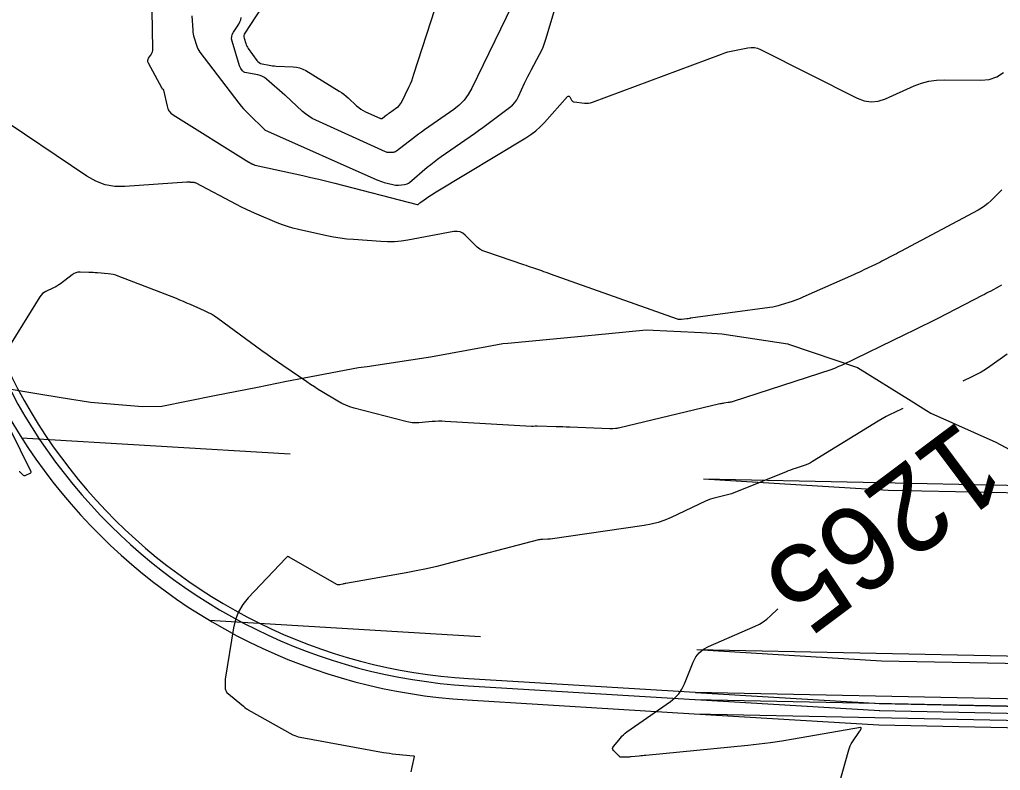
# Model space of a CAD drawing. Extents: x 658976 to 668726, y 639543 to 647196.
# Drawn here: x 661552.9 to 661621.8, y 642516.7 to 642569.4 of the extents above; entities that cross this region are included whole.
import ezdxf

# ---------------------------------------------------------------- set-up
doc = ezdxf.new("R2010")
doc.units = 0
for name, color, linetype in [('Ex_Contour Labels', 7, 'Continuous'), ('Ex_Major Contours', 7, 'Continuous'), ('Ex_Minor Contours', 7, 'Continuous'), ('R_Ramp 15 Degree_Min Ls', 7, 'Continuous'), ('R_Ramp 20 Degree Des Ls', 7, 'Continuous'), ('R_Ramp 20 Degree Existing Ramp', 7, 'Continuous'), ('R_Ramp 20 Degree_Min Ls', 7, 'Continuous')]:
    doc.layers.add(name, color=color, linetype=linetype)

msp = doc.modelspace()

# ---------------------------------------------------------------- linework, layer by layer
at = {"layer": 'Ex_Major Contours'}
for points in [[(661564.991, 642569.69), (661565.056, 642568.675), (661565.069, 642568.539), (661565.089, 642568.404), (661565.118, 642568.271), (661565.154, 642568.14), (661565.313, 642567.616), (661565.358, 642567.488), (661565.414, 642567.365), (661565.481, 642567.248), (661565.559, 642567.137), (661568.299, 642563.549), (661568.459, 642563.347), (661568.627, 642563.151), (661568.801, 642562.961), (661568.983, 642562.777), (661570.092, 642561.697), (661570.099, 642561.691), (661570.102, 642561.689), (661577.998, 642558.17), (661578.124, 642558.117), (661578.252, 642558.069), (661578.382, 642558.027), (661578.514, 642557.991), (661579.11, 642557.838), (661579.211, 642557.817), (661579.312, 642557.804), (661579.413, 642557.8), (661579.516, 642557.804), (661579.927, 642557.839), (661580.027, 642557.855), (661580.12, 642557.885), (661580.208, 642557.93), (661580.289, 642557.99), (661581.536, 642559.055), (661581.773, 642559.251), (661582.014, 642559.442), (661582.259, 642559.627), (661582.51, 642559.805), (661584.845, 642561.429), (661585.138, 642561.635), (661585.429, 642561.843), (661585.719, 642562.053), (661586.007, 642562.266), (661587.318, 642563.241), (661587.512, 642563.405), (661587.681, 642563.588), (661587.825, 642563.792), (661587.944, 642564.017), (661588.37, 642564.953), (661588.478, 642565.187), (661588.591, 642565.418), (661588.707, 642565.647), (661588.828, 642565.874), (661589.417, 642566.963), (661589.549, 642567.222), (661589.667, 642567.488), (661589.771, 642567.759), (661589.862, 642568.036), (661591.426, 642573.288)], [(661610.061, 642514.227), (661611.147, 642518.134), (661611.195, 642518.282), (661611.254, 642518.425), (661611.325, 642518.561), (661611.408, 642518.693), (661611.904, 642519.412), (661611.922, 642519.439), (661611.938, 642519.467), (661611.952, 642519.495), (661611.965, 642519.524), (661612.015, 642519.642), (661612.022, 642519.667), (661612.018, 642519.684), (661612.003, 642519.691), (661611.977, 642519.69), (661607.257, 642518.878), (661606.458, 642518.749), (661605.658, 642518.633), (661604.856, 642518.532), (661604.052, 642518.445), (661596.896, 642517.739), (661596.778, 642517.728), (661596.659, 642517.716), (661596.54, 642517.704), (661596.422, 642517.693), (661595.868, 642517.638), (661595.789, 642517.631), (661595.71, 642517.627), (661595.631, 642517.624), (661595.551, 642517.623), (661595.094, 642517.624), (661595.085, 642517.625), (661595.077, 642517.628), (661595.07, 642517.632), (661595.063, 642517.639), (661595.041, 642517.67), (661595.035, 642517.677), (661595.029, 642517.685), (661595.022, 642517.692), (661595.016, 642517.699), (661594.63, 642518.091), (661594.579, 642518.159), (661594.56, 642518.229), (661594.573, 642518.3), (661594.617, 642518.373), (661595.101, 642518.963), (661595.205, 642519.082), (661595.317, 642519.192), (661595.436, 642519.295), (661595.562, 642519.39), (661598.623, 642521.53), (661598.938, 642521.785), (661599.207, 642522.076), (661599.43, 642522.404), (661599.607, 642522.768), (661600.222, 642524.298), (661600.404, 642524.654), (661600.642, 642524.955), (661600.936, 642525.201), (661601.286, 642525.393), (661604.579, 642526.827), (661604.868, 642526.969), (661605.142, 642527.133), (661605.4, 642527.321), (661605.642, 642527.533), (661606.162, 642528.028)]]:
    msp.add_lwpolyline(points, dxfattribs=at)
at = {"layer": 'Ex_Minor Contours'}
for points in [[(661569.856, 642570.226), (661568.718, 642568.479), (661568.675, 642568.394), (661568.652, 642568.307), (661568.649, 642568.217), (661568.668, 642568.124), (661568.783, 642567.746), (661568.815, 642567.653), (661568.855, 642567.564), (661568.901, 642567.479), (661568.955, 642567.396), (661569.551, 642566.56), (661569.629, 642566.469), (661569.72, 642566.397), (661569.823, 642566.344), (661569.938, 642566.311), (661570.424, 642566.215), (661570.546, 642566.194), (661570.668, 642566.177), (661570.791, 642566.165), (661570.915, 642566.157), (661572.103, 642566.109), (661572.338, 642566.084), (661572.565, 642566.031), (661572.782, 642565.95), (661572.991, 642565.839), (661575.34, 642564.401), (661575.507, 642564.293), (661575.668, 642564.177), (661575.823, 642564.053), (661575.972, 642563.922), (661576.57, 642563.367), (661576.713, 642563.244), (661576.865, 642563.134), (661577.026, 642563.036), (661577.195, 642562.951), (661578.204, 642562.494), (661578.22, 642562.489), (661578.235, 642562.484), (661578.252, 642562.482), (661578.268, 642562.482), (661578.335, 642562.484), (661578.352, 642562.486), (661578.367, 642562.49), (661578.382, 642562.497), (661578.396, 642562.506), (661578.679, 642562.724), (661578.731, 642562.763), (661578.783, 642562.802), (661578.836, 642562.84), (661578.889, 642562.878), (661579.403, 642563.238), (661579.5, 642563.316), (661579.586, 642563.404), (661579.659, 642563.502), (661579.72, 642563.61), (661580.242, 642564.685), (661580.343, 642564.904), (661580.437, 642565.126), (661580.523, 642565.351), (661580.6, 642565.579), (661584.161, 642576.648)], [(661562.19, 642570.088), (661562.222, 642567.335), (661562.217, 642567.246), (661562.199, 642567.162), (661562.169, 642567.081), (661562.126, 642567.003), (661561.928, 642566.701), (661561.89, 642566.625), (661561.876, 642566.548), (661561.884, 642566.47), (661561.916, 642566.391), (661562.866, 642564.644), (661562.869, 642564.64), (661562.871, 642564.635), (661562.873, 642564.63), (661562.875, 642564.625), (661562.882, 642564.606), (661562.884, 642564.601), (661562.886, 642564.597), (661562.889, 642564.593), (661562.893, 642564.59), (661562.968, 642564.524), (661562.981, 642564.511), (661562.991, 642564.497), (661562.999, 642564.481), (661563.004, 642564.464), (661563.249, 642563.336), (661563.308, 642563.153), (661563.397, 642562.992), (661563.518, 642562.854), (661563.671, 642562.737), (661568.989, 642559.416), (661569.014, 642559.401), (661569.039, 642559.386), (661569.065, 642559.372), (661569.09, 642559.358), (661569.209, 642559.295), (661569.227, 642559.286), (661569.246, 642559.277), (661569.265, 642559.268), (661569.284, 642559.26), (661569.36, 642559.228), (661569.38, 642559.22), (661569.399, 642559.214), (661569.419, 642559.208), (661569.439, 642559.203), (661572.786, 642558.463), (661573.35, 642558.335), (661573.912, 642558.204), (661574.474, 642558.067), (661575.035, 642557.926), (661580.821, 642556.444), (661580.828, 642556.443), (661580.836, 642556.442), (661580.844, 642556.441), (661580.852, 642556.442), (661580.884, 642556.444), (661580.892, 642556.446), (661580.9, 642556.448), (661580.907, 642556.452), (661580.913, 642556.456), (661581.011, 642556.54), (661581.029, 642556.555), (661581.048, 642556.57), (661581.067, 642556.584), (661581.087, 642556.598), (661581.713, 642557.034), (661581.824, 642557.11), (661581.937, 642557.184), (661582.051, 642557.257), (661582.166, 642557.327), (661588.464, 642561.108), (661588.821, 642561.341), (661589.157, 642561.599), (661589.474, 642561.881), (661589.77, 642562.188), (661591.398, 642564.009), (661591.44, 642564.044), (661591.478, 642564.053), (661591.514, 642564.035), (661591.547, 642563.992), (661591.672, 642563.767), (661591.708, 642563.717), (661591.751, 642563.679), (661591.803, 642563.653), (661591.863, 642563.639), (661592.587, 642563.555), (661592.728, 642563.547), (661592.867, 642563.555), (661593.004, 642563.58), (661593.139, 642563.622), (661602.208, 642567), (661602.433, 642567.079), (661602.661, 642567.148), (661602.891, 642567.208), (661603.124, 642567.259), (661604.06, 642567.443), (661604.292, 642567.469), (661604.518, 642567.458), (661604.739, 642567.408), (661604.955, 642567.32), (661611.736, 642563.908), (661612.23, 642563.72), (661612.727, 642563.649), (661613.227, 642563.696), (661613.73, 642563.862), (661615.745, 642564.761), (661616.255, 642564.956), (661616.776, 642565.094), (661617.31, 642565.174), (661617.856, 642565.197), (661620.434, 642565.166), (661621.019, 642565.22), (661621.546, 642565.396), (661622.014, 642565.694)], [(661587.465, 642570.381), (661584.656, 642564.595), (661584.412, 642564.162), (661584.119, 642563.77), (661583.778, 642563.419), (661583.389, 642563.109), (661581.336, 642561.671), (661581.124, 642561.52), (661580.914, 642561.367), (661580.705, 642561.212), (661580.497, 642561.054), (661579.366, 642560.184), (661579.311, 642560.148), (661579.252, 642560.121), (661579.19, 642560.105), (661579.125, 642560.097), (661578.857, 642560.088), (661578.79, 642560.089), (661578.725, 642560.098), (661578.662, 642560.115), (661578.6, 642560.138), (661573.698, 642562.359), (661573.449, 642562.484), (661573.211, 642562.628), (661572.986, 642562.791), (661572.774, 642562.973), (661571.538, 642564.12), (661571.533, 642564.124), (661570.232, 642565.246), (661570.097, 642565.349), (661569.952, 642565.431), (661569.797, 642565.494), (661569.633, 642565.537), (661568.722, 642565.717), (661568.674, 642565.731), (661568.63, 642565.753), (661568.592, 642565.784), (661568.559, 642565.822), (661568.438, 642565.992), (661568.409, 642566.036), (661568.384, 642566.081), (661568.364, 642566.128), (661568.346, 642566.178), (661567.819, 642567.911), (661567.787, 642568.073), (661567.791, 642568.23), (661567.831, 642568.383), (661567.907, 642568.53), (661568.284, 642569.108), (661568.367, 642569.256), (661568.427, 642569.411), (661568.465, 642569.573)], [(661621.917, 642557.466), (661621.126, 642556.688), (661620.922, 642556.502), (661620.707, 642556.332), (661620.479, 642556.177), (661620.241, 642556.039), (661614.79, 642553.129), (661614.644, 642553.052), (661614.498, 642552.975), (661614.352, 642552.899), (661614.205, 642552.823), (661613.618, 642552.52), (661613.471, 642552.445), (661613.323, 642552.371), (661613.175, 642552.298), (661613.027, 642552.226), (661612.219, 642551.837), (661612.034, 642551.749), (661611.849, 642551.663), (661611.663, 642551.578), (661611.477, 642551.494), (661607.919, 642549.916), (661607.733, 642549.836), (661607.546, 642549.761), (661607.356, 642549.692), (661607.164, 642549.627), (661606.395, 642549.377), (661606.201, 642549.319), (661606.006, 642549.27), (661605.808, 642549.23), (661605.609, 642549.198), (661600.04, 642548.446), (661600.017, 642548.443), (661599.995, 642548.439), (661599.973, 642548.435), (661599.951, 642548.43), (661599.863, 642548.409), (661599.841, 642548.404), (661599.819, 642548.4), (661599.797, 642548.397), (661599.775, 642548.394), (661599.388, 642548.355), (661599.317, 642548.352), (661599.247, 642548.356), (661599.177, 642548.368), (661599.109, 642548.389), (661590.195, 642551.546), (661590.039, 642551.601), (661589.884, 642551.655), (661589.728, 642551.71), (661589.572, 642551.764), (661588.949, 642551.981), (661588.793, 642552.035), (661588.637, 642552.089), (661588.481, 642552.143), (661588.325, 642552.195), (661585.65, 642553.099), (661585.432, 642553.187), (661585.228, 642553.298), (661585.04, 642553.434), (661584.867, 642553.593), (661584.204, 642554.276), (661584.03, 642554.421), (661583.839, 642554.511), (661583.631, 642554.548), (661583.405, 642554.532), (661580.17, 642553.934), (661579.698, 642553.862), (661579.224, 642553.821), (661578.749, 642553.81), (661578.272, 642553.829), (661576.346, 642553.967), (661575.876, 642554.009), (661575.408, 642554.069), (661574.943, 642554.145), (661574.48, 642554.239), (661572.474, 642554.683), (661572.095, 642554.776), (661571.721, 642554.885), (661571.353, 642555.011), (661570.99, 642555.154), (661569.549, 642555.758), (661569.19, 642555.912), (661568.836, 642556.075), (661568.484, 642556.246), (661568.137, 642556.424), (661565.284, 642557.928), (661565.244, 642557.946), (661565.204, 642557.96), (661565.163, 642557.969), (661565.12, 642557.975), (661564.905, 642557.991), (661564.883, 642557.993), (661564.86, 642557.994), (661564.838, 642557.995), (661564.816, 642557.996), (661564.728, 642557.999), (661564.705, 642558), (661564.683, 642557.999), (661564.661, 642557.999), (661564.639, 642557.998), (661560.292, 642557.696), (661559.576, 642557.703), (661558.89, 642557.825), (661558.235, 642558.062), (661557.611, 642558.414), (661551.056, 642562.823)], [(661621.873, 642550.76), (661621.727, 642550.675), (661621.128, 642550.356), (661620.978, 642550.276), (661620.828, 642550.197), (661620.678, 642550.119), (661620.527, 642550.041), (661617.413, 642548.437), (661616.842, 642548.146), (661616.27, 642547.858), (661615.696, 642547.575), (661615.12, 642547.295), (661610.677, 642545.157), (661610.618, 642545.129), (661610.559, 642545.101), (661610.499, 642545.074), (661610.439, 642545.047), (661610.2, 642544.941), (661610.14, 642544.916), (661610.08, 642544.892), (661610.018, 642544.869), (661609.956, 642544.848), (661602.965, 642542.582), (661602.894, 642542.561), (661602.823, 642542.543), (661602.75, 642542.528), (661602.677, 642542.517), (661602.382, 642542.477), (661602.309, 642542.466), (661602.236, 642542.453), (661602.163, 642542.439), (661602.091, 642542.423), (661594.962, 642540.733), (661594.913, 642540.722), (661594.864, 642540.713), (661594.815, 642540.706), (661594.765, 642540.7), (661594.565, 642540.68), (661594.515, 642540.676), (661594.465, 642540.673), (661594.415, 642540.673), (661594.365, 642540.674), (661591.539, 642540.791), (661591.303, 642540.8), (661591.067, 642540.808), (661590.831, 642540.816), (661590.596, 642540.822), (661589.247, 642540.856), (661589.214, 642540.857), (661589.181, 642540.857), (661589.147, 642540.857), (661589.114, 642540.856), (661588.98, 642540.851), (661588.947, 642540.85), (661588.914, 642540.85), (661588.88, 642540.85), (661588.847, 642540.852), (661582.799, 642541.199), (661582.565, 642541.208), (661582.332, 642541.209), (661582.099, 642541.203), (661581.866, 642541.187), (661580.934, 642541.111), (661580.701, 642541.101), (661580.471, 642541.111), (661580.242, 642541.141), (661580.015, 642541.19), (661576.406, 642542.126), (661576.101, 642542.217), (661575.805, 642542.33), (661575.518, 642542.464), (661575.24, 642542.619), (661574.146, 642543.282), (661573.874, 642543.449), (661573.604, 642543.62), (661573.336, 642543.795), (661573.07, 642543.972), (661571.378, 642545.121), (661571.009, 642545.374), (661570.642, 642545.631), (661570.278, 642545.89), (661569.916, 642546.154), (661566.809, 642548.434), (661566.588, 642548.587), (661566.36, 642548.727), (661566.124, 642548.856), (661565.881, 642548.971), (661564.896, 642549.408), (661564.649, 642549.516), (661564.401, 642549.621), (661564.152, 642549.723), (661563.901, 642549.822), (661559.812, 642551.41), (661559.644, 642551.469), (661559.472, 642551.515), (661559.297, 642551.548), (661559.12, 642551.568), (661558.35, 642551.627), (661558.198, 642551.638), (661558.046, 642551.647), (661557.894, 642551.654), (661557.742, 642551.66), (661557.133, 642551.68), (661556.985, 642551.673), (661556.845, 642551.642), (661556.712, 642551.586), (661556.587, 642551.506), (661555.753, 642550.873), (661555.636, 642550.788), (661555.514, 642550.71), (661555.389, 642550.639), (661555.259, 642550.574), (661554.734, 642550.329), (661554.609, 642550.26), (661554.499, 642550.175), (661554.401, 642550.075), (661554.318, 642549.96), (661551.051, 642544.717)], [(661622.282, 642545.929), (661621.074, 642545.065), (661620.768, 642544.857), (661620.452, 642544.664), (661620.128, 642544.487), (661619.795, 642544.325), (661619.162, 642544.037)], [(661551.417, 642542.204), (661553.662, 642537.722), (661553.682, 642537.662), (661553.677, 642537.609), (661553.649, 642537.566), (661553.595, 642537.531), (661553.312, 642537.399), (661553.257, 642537.382), (661553.207, 642537.382), (661553.159, 642537.401), (661553.115, 642537.437), (661552.947, 642537.619), (661552.906, 642537.653), (661552.867, 642537.662)], [(661614.944, 642542.102), (661614.361, 642541.831), (661614.069, 642541.689), (661613.781, 642541.539), (661613.497, 642541.381), (661613.218, 642541.215), (661608.611, 642538.375), (661608.467, 642538.292), (661608.319, 642538.218), (661608.166, 642538.153), (661608.009, 642538.097), (661607.374, 642537.89), (661607.216, 642537.837), (661607.059, 642537.782), (661606.902, 642537.723), (661606.747, 642537.662), (661603.259, 642536.248), (661603.081, 642536.18), (661602.901, 642536.119), (661602.719, 642536.065), (661602.534, 642536.017), (661601.792, 642535.841), (661601.608, 642535.793), (661601.427, 642535.735), (661601.25, 642535.667), (661601.076, 642535.59), (661598.682, 642534.458), (661598.22, 642534.26), (661597.748, 642534.098), (661597.264, 642533.972), (661596.77, 642533.882), (661590.169, 642532.93), (661590.155, 642532.928), (661590.141, 642532.927), (661590.128, 642532.926), (661590.114, 642532.926), (661590.058, 642532.928), (661590.045, 642532.928), (661590.031, 642532.928), (661590.017, 642532.928), (661590.003, 642532.927), (661589.621, 642532.913), (661589.552, 642532.909), (661589.485, 642532.901), (661589.418, 642532.889), (661589.351, 642532.873), (661582.911, 642531.197), (661582.198, 642531.019), (661581.482, 642530.856), (661580.764, 642530.707), (661580.042, 642530.572), (661575.809, 642529.823), (661575.755, 642529.813), (661575.702, 642529.803), (661575.649, 642529.791), (661575.596, 642529.778), (661575.385, 642529.725), (661575.333, 642529.717), (661575.283, 642529.719), (661575.233, 642529.731), (661575.186, 642529.753), (661571.84, 642531.671), (661571.828, 642531.678), (661571.816, 642531.684), (661571.805, 642531.69), (661571.793, 642531.697), (661571.746, 642531.721), (661571.735, 642531.725), (661571.725, 642531.726), (661571.715, 642531.722), (661571.706, 642531.714), (661571.648, 642531.649), (661571.636, 642531.635), (661571.623, 642531.621), (661571.61, 642531.608), (661571.597, 642531.594), (661568.953, 642528.797), (661568.572, 642528.331), (661568.271, 642527.825), (661568.052, 642527.28), (661567.913, 642526.694), (661567.328, 642523.087), (661567.327, 642523.074), (661567.326, 642523.061), (661567.325, 642523.048), (661567.326, 642523.035), (661567.33, 642522.983), (661567.331, 642522.97), (661567.331, 642522.956), (661567.332, 642522.943), (661567.332, 642522.93), (661567.333, 642522.446), (661567.335, 642522.42), (661567.338, 642522.394), (661567.344, 642522.369), (661567.352, 642522.345), (661567.391, 642522.248), (661567.402, 642522.224), (661567.415, 642522.203), (661567.431, 642522.183), (661567.45, 642522.166), (661568.609, 642521.201), (661568.636, 642521.178), (661568.663, 642521.156), (661568.691, 642521.134), (661568.718, 642521.111), (661568.829, 642521.022), (661568.857, 642521.001), (661568.886, 642520.98), (661568.915, 642520.961), (661568.946, 642520.943), (661572.097, 642519.198), (661572.218, 642519.137), (661572.343, 642519.086), (661572.472, 642519.046), (661572.604, 642519.017), (661578.455, 642517.957), (661578.669, 642517.92), (661578.884, 642517.888), (661579.099, 642517.861), (661579.314, 642517.837), (661580.566, 642517.716), (661580.585, 642517.711), (661580.597, 642517.702), (661580.603, 642517.687), (661580.602, 642517.668), (661580.445, 642516.911), (661580.423, 642516.807), (661580.4, 642516.703), (661580.376, 642516.599)]]:
    msp.add_lwpolyline(points, dxfattribs=at)
at = {"layer": 'R_Ramp 15 Degree_Min Ls'}
for p, q in [((661600.953, 642537.163), (661769.186, 642533.744)), ((661600.47, 642525.17), (661737.02, 642522.396)), ((661600.349, 642522.172), (661700.501, 642520.137)), ((661600.329, 642521.673), (661700.491, 642519.637)), ((661600.288, 642520.673), (661700.471, 642518.637))]:
    msp.add_line(p, q, dxfattribs=at)
at = {"layer": 'R_Ramp 20 Degree Des Ls'}
for p, q in [((661553.021, 642540.057), (661571.909, 642538.917)), ((661600.953, 642537.163), (661613.93, 642536.38)), ((661613.93, 642536.38), (661713.667, 642534.353)), ((661566.21, 642527.239), (661585.273, 642526.088)), ((661600.47, 642525.17), (661613.446, 642524.387)), ((661613.446, 642524.387), (661713.424, 642522.355)), ((661584.397, 642522.634), (661600.329, 642521.673)), ((661584.428, 642523.133), (661600.349, 642522.172)), ((661600.379, 642522.171), (661613.355, 642521.387)), ((661584.337, 642521.636), (661600.288, 642520.673)), ((661600.349, 642521.671), (661613.325, 642520.888)), ((661613.295, 642521.39), (661713.363, 642519.356)), ((661600.288, 642520.673), (661613.265, 642519.89)), ((661613.285, 642520.89), (661713.352, 642518.856)), ((661613.265, 642519.89), (661713.332, 642517.856))]:
    msp.add_line(p, q, dxfattribs=at)
msp.add_lwpolyline([(661551.581, 642543.589), (661554.526, 642543.081), (661556.54, 642542.768), (661557.137, 642542.676), (661557.868, 642542.562), (661561.518, 642542.243), (661562.888, 642542.281), (661566.573, 642543.011), (661569.61, 642543.616), (661571.643, 642544.023), (661572.876, 642544.271), (661576.711, 642544.995), (661577.306, 642545.059), (661581.765, 642545.743), (661585.709, 642546.464), (661586.831, 642546.674), (661587.183, 642546.706), (661591.868, 642547.142), (661594.297, 642547.373), (661596.906, 642547.623), (661600.796, 642547.444), (661601.9, 642547.374), (661602.24, 642547.353), (661606.865, 642546.643), (661606.923, 642546.626), (661611.774, 642544.982), (661615.535, 642542.635), (661616.601, 642541.968), (661616.919, 642541.773), (661621.476, 642539.739), (661626.328, 642537.145)], dxfattribs=at)
for radius in [40, 39, 38.5]:
    msp.add_arc((661586.748, 642561.564), radius, 175.20903, 266.54523, dxfattribs=at)
at = {"layer": 'R_Ramp 20 Degree Existing Ramp'}
for p, q in [((661600.953, 642537.163), (661613.93, 642536.38)), ((661613.93, 642536.38), (661775.564, 642533.095)), ((661600.47, 642525.17), (661613.446, 642524.387)), ((661613.446, 642524.387), (661743.399, 642521.746)), ((661600.379, 642522.171), (661613.355, 642521.387)), ((661600.349, 642521.671), (661613.325, 642520.888)), ((661613.295, 642521.39), (661706.879, 642519.488)), ((661600.288, 642520.673), (661613.265, 642519.89)), ((661613.285, 642520.89), (661706.869, 642518.988)), ((661613.265, 642519.89), (661706.849, 642517.988))]:
    msp.add_line(p, q, dxfattribs=at)
at = {"layer": 'R_Ramp 20 Degree_Min Ls'}
for p, q in [((661553.021, 642540.057), (661571.909, 642538.917)), ((661600.953, 642537.163), (661613.93, 642536.38)), ((661613.93, 642536.38), (661713.667, 642534.353)), ((661566.21, 642527.239), (661585.273, 642526.088)), ((661600.47, 642525.17), (661613.446, 642524.387)), ((661613.446, 642524.387), (661713.424, 642522.355)), ((661584.397, 642522.634), (661600.329, 642521.673)), ((661584.428, 642523.133), (661600.349, 642522.172)), ((661600.379, 642522.171), (661613.355, 642521.387)), ((661584.337, 642521.636), (661600.288, 642520.673)), ((661600.349, 642521.671), (661613.325, 642520.888)), ((661613.295, 642521.39), (661713.363, 642519.356)), ((661600.288, 642520.673), (661613.265, 642519.89)), ((661613.285, 642520.89), (661713.352, 642518.856)), ((661613.265, 642519.89), (661713.332, 642517.856))]:
    msp.add_line(p, q, dxfattribs=at)
msp.add_lwpolyline([(661551.581, 642543.589), (661554.526, 642543.081), (661556.54, 642542.768), (661557.137, 642542.676), (661557.868, 642542.562), (661561.518, 642542.243), (661562.888, 642542.281), (661566.573, 642543.011), (661569.61, 642543.616), (661571.643, 642544.023), (661572.876, 642544.271), (661576.711, 642544.995), (661577.306, 642545.059), (661581.765, 642545.743), (661585.709, 642546.464), (661586.831, 642546.674), (661587.183, 642546.706), (661591.868, 642547.142), (661594.297, 642547.373), (661596.906, 642547.623), (661600.796, 642547.444), (661601.9, 642547.374), (661602.24, 642547.353), (661606.865, 642546.643), (661606.923, 642546.626), (661611.774, 642544.982), (661615.535, 642542.635), (661616.601, 642541.968), (661616.919, 642541.773), (661621.476, 642539.739), (661626.328, 642537.145)], dxfattribs=at)
for radius in [40, 39, 38.5]:
    msp.add_arc((661586.748, 642561.564), radius, 175.20903, 266.54523, dxfattribs=at)

# ---------------------------------------------------------------- texts
at = {"layer": 'Ex_Contour Labels'}
msp.add_text('1265', height=6, rotation=216.80886, dxfattribs=at).set_placement((661619.039, 642541.419))

doc.saveas('drawing.dxf')
